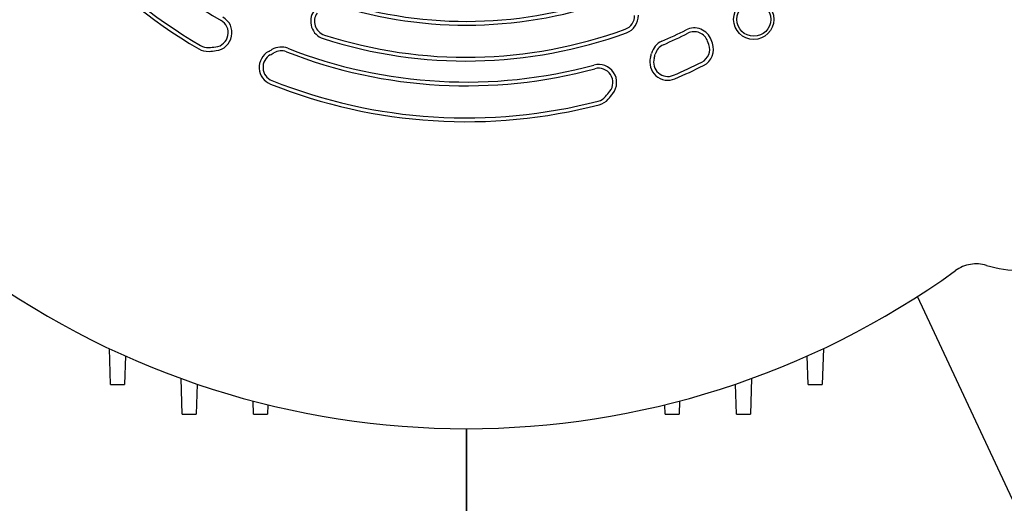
# Model space of a CAD drawing. Header units: inches. Extents: x 24 to 1128, y -69 to 748.
# Tile 267 of 656: x 407.04 to 417.9, y 283.98 to 289.34. Entities that reach past the tile are written whole.
import ezdxf

# ---------------------------------------------------------------- set-up
doc = ezdxf.new("R2010")
doc.units = ezdxf.units.IN
doc.header["$LTSCALE"] = 32
doc.header["$MEASUREMENT"] = 0
doc.layers.add('Visible (ANSI)', color=7, linetype='Continuous', lineweight=30)

msp = doc.modelspace()

# ---------------------------------------------------------------- linework, layer by layer
at = {"layer": 'Visible (ANSI)'}
for p, q in [((414.68208, 289.08287), (414.66859, 289.12015)), ((414.64292, 289.0687), (414.62942, 289.10598)), ((417.99175, 284.04617), (416.94581, 286.2892)), ((408.04419, 285.31738), (408.03038, 285.71298)), ((415.90589, 285.71298), (415.89207, 285.31738)), ((408.20725, 285.63168), (408.19627, 285.31738)), ((415.73999, 285.31738), (415.72902, 285.63168)), ((408.04419, 285.31738), (408.19627, 285.31738)), ((408.83503, 284.99105), (408.82133, 285.38328)), ((408.99862, 285.32092), (408.9871, 284.99105)), ((414.94916, 284.99105), (414.93764, 285.32092)), ((415.11494, 285.38328), (415.10124, 284.99105)), ((415.73999, 285.31738), (415.89207, 285.31738)), ((409.6216, 284.99105), (409.61659, 285.13448)), ((414.31968, 285.13448), (414.31467, 284.99105)), ((408.83503, 284.99105), (408.9871, 284.99105)), ((409.6216, 284.99105), (409.77383, 284.99105)), ((409.7772, 285.09364), (409.77383, 284.99105)), ((414.16243, 284.99105), (414.15906, 285.09364)), ((414.16243, 284.99105), (414.31467, 284.99105)), ((414.94916, 284.99105), (415.10124, 284.99105)), ((411.96813, 283.92117), (411.96813, 284.82945)), ((411.96813, 284.82945), (411.96813, 283.92117))]:
    msp.add_line(p, q, dxfattribs=at)
for radius in [0.22172, 0.18701]:
    msp.add_circle((415.13836, 289.34611), radius, dxfattribs=at)
for centre, radius, start, end in [((411.96813, 294.04617), 5.43307, 203.574992, 240.128247), ((411.96813, 294.04617), 5.82905, 203.254846, 239.56729), ((411.96813, 294.04617), 5.7874, 203.254846, 239.56729), ((411.96813, 294.04617), 4.76378, 252.322112, 290.162972), ((411.96813, 294.04617), 4.72213, 252.322112, 290.162972), ((409.1837, 289.19837), 0.15748, 277.175177, 60.128247), ((409.1837, 289.19837), 0.19913, 277.175177, 60.128247), ((410.45015, 289.3235), 0.19913, 144.43042, 252.181313), ((410.45015, 289.3235), 0.15748, 144.43042, 252.181313), ((413.66649, 289.38533), 0.15748, 290.021118, 1.796716), ((413.66649, 289.38533), 0.19913, 290.021118, 1.796716), ((411.96813, 294.04617), 5.11811, 252.181313, 290.021118), ((411.96813, 294.04617), 5.39142, 293.574992, 296.714615), ((414.48135, 289.05237), 0.19913, 19.900602, 116.714615), ((411.96813, 294.04617), 5.15976, 252.181313, 290.021118), ((411.96813, 294.04617), 5.43307, 293.574992, 296.714615), ((414.48135, 289.05237), 0.15748, 19.900602, 116.714615), ((409.11643, 289.19191), 0.19913, 239.56729, 273.783341), ((409.11643, 289.19191), 0.15748, 239.56729, 273.783341), ((409.04109, 290.33116), 1.29921, 273.783341, 277.175177), ((409.04109, 290.33116), 1.53315, 299.054592, 300.719185), ((409.926, 288.84195), 0.19913, 68.574992, 120.719185), ((411.96813, 294.04617), 5.39142, 248.574992, 285.128247), ((414.20407, 288.92222), 0.19913, 113.574992, 165.719185), ((414.20407, 288.92222), 0.15748, 113.574992, 165.719185), ((414.49484, 289.01509), 0.15748, 296.666741, 19.900602), ((414.49484, 289.01509), 0.19913, 296.666741, 19.900602), ((409.04109, 290.33116), 1.34086, 273.783341, 277.175177), ((409.88237, 288.81687), 0.19913, 119.054592, 248.254846), ((409.88237, 288.81687), 0.15748, 119.054592, 248.254846), ((409.04109, 290.33116), 1.5748, 299.054592, 300.719185), ((409.926, 288.84195), 0.15748, 68.574992, 120.719185), ((411.96813, 294.04617), 5.43307, 248.574992, 285.128247), ((414.19095, 288.87364), 0.19913, 164.054592, 293.254846), ((412.52532, 289.34953), 1.53315, 344.054592, 345.719185), ((414.19095, 288.87364), 0.15748, 164.054592, 293.254846), ((412.52532, 289.34953), 1.5748, 344.054592, 345.719185), ((413.42716, 288.64936), 0.19913, 322.175177, 105.128247), ((413.42716, 288.64936), 0.15748, 322.175177, 105.128247), ((411.96813, 294.04617), 5.7874, 293.254846, 296.666741), ((411.96813, 294.04617), 5.82905, 293.254846, 296.666741), ((411.96813, 294.04617), 5.82905, 248.254846, 284.56729), ((411.96813, 294.04617), 5.7874, 248.254846, 284.56729), ((413.38415, 288.59723), 0.15748, 284.56729, 318.783341), ((413.38415, 288.59723), 0.19913, 284.56729, 318.783341), ((412.52532, 289.34953), 1.29921, 318.783341, 322.175177), ((412.52532, 289.34953), 1.34086, 318.783341, 322.175177), ((411.96813, 294.04617), 9.21672, 234.17061, 305.82939)]:
    msp.add_arc(centre, radius, start, end, dxfattribs=at)
msp.add_ellipse((418.08422, 287.90752), major_axis=(1.17715, -0.64068), ratio=0.99242516, start_param=4.92161141, end_param=5.20634422, dxfattribs=at)
msp.add_open_spline([(417.70675, 286.63169), (417.67797, 286.6403), (417.64821, 286.6456), (417.58824, 286.6493), (417.55805, 286.6477), (417.49876, 286.63768), (417.46967, 286.62925), (417.41417, 286.60601), (417.38775, 286.5912), (417.36336, 286.57359)], degree=3, knots=[0.000000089, 0.000000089, 0.000000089, 0.000000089, 0.228896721, 0.228896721, 0.457816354, 0.457816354, 0.687079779, 0.687079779, 0.916348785, 0.916348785, 0.916348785, 0.916348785], dxfattribs=at)

doc.saveas('drawing.dxf')
